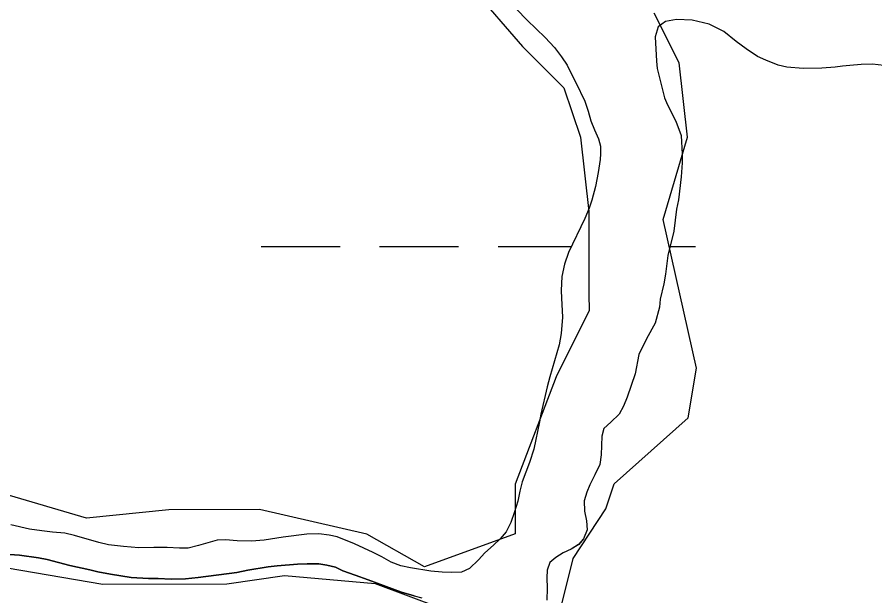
# Model space of a CAD drawing. Extents: x 3279314 to 3317160, y 734079 to 759431.
# Drawn here: x 3307816.5 to 3308164.3, y 756550 to 756784.4 of the extents above; entities that cross this region are included whole.
import ezdxf

# ---------------------------------------------------------------- set-up
doc = ezdxf.new("R2010")
doc.units = 0
for name, color, linetype in [('V-SITE-VEGE', 7, 'Continuous'), ('V-TOPO-SHOR', 7, 'Continuous'), ('V-WETL-SWMP', 7, 'Continuous')]:
    doc.layers.add(name, color=color, linetype=linetype)

msp = doc.modelspace()

# ---------------------------------------------------------------- linework, layer by layer
at = {"layer": 'V-SITE-VEGE'}
for points in [[(3308019, 756787.69), (3308023.26, 756783.23), (3308030.55, 756776.12), (3308034.34, 756772.14), (3308037.21, 756768.32), (3308039.45, 756764.96), (3308041.07, 756761.53), (3308043.08, 756757.87), (3308046.63, 756750.38), (3308048.09, 756746.33), (3308049.17, 756742.44), (3308050.55, 756738.7), (3308052.17, 756735.11), (3308053.01, 756732.08), (3308053.07, 756728.97), (3308052.93, 756726.78), (3308052.13, 756721.42), (3308051.02, 756715.82), (3308049.52, 756710.22), (3308048.5, 756706.96), (3308046.61, 756702.77), (3308040.02, 756689.02), (3308038.45, 756684.36), (3308037.34, 756679.31), (3308037.08, 756673.7), (3308037.15, 756670.59), (3308037.66, 756662.89), (3308037.09, 756656.28), (3308036.3, 756651.69), (3308032.43, 756638.71), (3308031.4, 756634.59), (3308028.79, 756623.55), (3308028.23, 756620.44), (3308025.94, 756609.4), (3308024.28, 756604.04), (3308021.29, 756596.19), (3308020.27, 756592.46), (3308019.55, 756588.34), (3308018.13, 756583.99), (3308016.64, 756579.72), (3308014.76, 756575.91), (3308012.41, 756573.04), (3308009.68, 756570.49), (3308006.08, 756567.39), (3308003.5, 756564.52), (3307999.91, 756561.03), (3307996.64, 756559.57), (3307992.75, 756559.43), (3307988.78, 756559.6), (3307984.27, 756560), (3307975.95, 756561.36), (3307972.06, 756562.16), (3307968.18, 756563.65)], [(3308167.83, 756764.82), (3308163.26, 756765.31), (3308158.68, 756765.17), (3308154.11, 756764.87), (3308151.11, 756764.57), (3308148.11, 756764.11), (3308142.75, 756763.66), (3308135.18, 756763.53), (3308128.55, 756764.19), (3308125.08, 756764.99), (3308120.04, 756766.9), (3308116.74, 756768.49), (3308112.02, 756771.51), (3308108.09, 756774.52), (3308103.05, 756778.64), (3308097.07, 756781.5), (3308090.14, 756783.11), (3308083.83, 756783.45), (3308079.41, 756782.68), (3308076.4, 756780.48), (3308075.13, 756776.39), (3308075.72, 756766.6), (3308076.02, 756763.6), (3308078.97, 756751.76), (3308080.22, 756748.92), (3308083.51, 756742.28), (3308085.69, 756736.43), (3308086.14, 756728.86), (3308086.12, 756725.39), (3308085.79, 756719.71), (3308084.65, 756710.41), (3308083.84, 756706.63), (3308082.7, 756697.64), (3308080.3, 756687.87), (3308079.32, 756680.3), (3308078.67, 756676.36), (3308077.23, 756670.21), (3308076.9, 756666.9), (3308075.22, 756660.49), (3308071.63, 756654.03), (3308068.61, 756647.8), (3308067.04, 756639.87), (3308063.84, 756630.42), (3308062.29, 756626.78), (3308060.58, 756623.62), (3308057.25, 756620.32), (3308054.4, 756617.74), (3308053.58, 756614.67), (3308053.31, 756607.05), (3308052.73, 756603.17), (3308050.77, 756598.96), (3308048.64, 756594.93), (3308047.42, 756592.02), (3308046.43, 756588.46), (3308046.5, 756584.33), (3308047.37, 756580.44), (3308047.6, 756576.71), (3308046.13, 756573.15), (3308044.17, 756570.73), (3308041.17, 756568.96), (3308037.84, 756567.36), (3308034.92, 756565.58), (3308032.48, 756563.49), (3308031.34, 756560.34), (3308031.25, 756557.26), (3308031.39, 756553.05), (3308031.29, 756548.27)], [(3307968.18, 756563.65), (3307964.37, 756565.76), (3307960.8, 756567.57), (3307953.27, 756571.1), (3307946.28, 756573.85), (3307943.09, 756574.64), (3307938.89, 756575.05), (3307933.99, 756574.99), (3307924.41, 756573.7), (3307916.71, 756572.49), (3307911.49, 756572.12), (3307905.73, 756572.3), (3307900.99, 756572.71), (3307897.56, 756572.56), (3307890.09, 756570.34), (3307885.88, 756569.34), (3307882.3, 756569.28), (3307877.4, 756569.61), (3307871.88, 756569.63), (3307865.81, 756569.5), (3307859.58, 756569.99), (3307853.52, 756570.71), (3307849.71, 756571.58), (3307839.84, 756574.5), (3307835.87, 756575.37), (3307830.9, 756575.78), (3307826.54, 756576.27), (3307821.49, 756577.06), (3307814.02, 756578.73)], [(3307811.6, 756566.85), (3307817.5, 756566.41), (3307825.17, 756565.42), (3307828.74, 756564.72), (3307837.92, 756562.35), (3307846, 756560.54), (3307849.29, 756559.7), (3307854.36, 756558.72), (3307862.73, 756557.45), (3307869.72, 756557.01), (3307873.7, 756557), (3307878.91, 756556.7), (3307884.81, 756556.95), (3307889.88, 756557.48), (3307905.53, 756559.48), (3307910.06, 756560.42), (3307918.3, 756561.76), (3307922, 756562.16), (3307930.23, 756562.81), (3307934.08, 756562.93), (3307938.88, 756562.91), (3307942.03, 756562.49), (3307945.59, 756561.65), (3307948.6, 756560.13), (3307953.54, 756558.33), (3307958.88, 756556.53), (3307972.3, 756551.53), (3307977.51, 756550), (3307980.66, 756549.17)]]:
    msp.add_lwpolyline(points, dxfattribs=at)
at = {"layer": 'V-TOPO-SHOR'}
for points in [[(3307742.99, 757119.6), (3307756.4, 757106.26), (3307796.6, 757072.91), (3307833.44, 757052.93), (3307856.91, 757026.23), (3307863.65, 757002.84), (3307887.12, 756976.14), (3307907.31, 756922.68), (3307930.81, 756885.95), (3307944.27, 756852.54), (3307967.73, 756829.19), (3308001.25, 756795.83), (3308021.37, 756772.46), (3308038.13, 756755.78), (3308044.87, 756735.73), (3308048.28, 756705.64), (3308048.36, 756672.2), (3308048.37, 756665.51), (3308035.06, 756638.73), (3308018.44, 756595.22), (3308018.49, 756575.15)], [(3308035.7, 756367.85), (3308045.68, 756387.94), (3308045.64, 756408.01), (3308032.2, 756434.73), (3308025.44, 756464.81), (3308028.73, 756488.23), (3308032.01, 756514.99), (3308031.98, 756525.02), (3308041.92, 756565.17), (3308055.25, 756585.27), (3308058.57, 756595.31), (3308088.61, 756622.14), (3308091.9, 756642.21), (3308085.14, 756672.29), (3308078.39, 756702.37), (3308088.34, 756735.84), (3308084.92, 756765.93), (3308074.84, 756785.97)], [(3308018.49, 756575.15), (3307981.74, 756561.69), (3307958.3, 756575.01), (3307914.8, 756584.94), (3307878.01, 756584.85), (3307844.58, 756581.43), (3307811.11, 756591.38)], [(3307774.38, 756567.89), (3307851.33, 756554.69), (3307901.49, 756554.81), (3307924.89, 756558.21), (3307961.69, 756554.95), (3307988.46, 756544.98), (3307998.54, 756528.29), (3307998.56, 756518.25), (3307995.24, 756508.21), (3307981.89, 756494.81), (3307981.92, 756481.43), (3307985.32, 756461.37), (3307995.38, 756448.02), (3308005.44, 756434.67), (3307992.12, 756411.23), (3307962.11, 756374.37)]]:
    msp.add_lwpolyline(points, dxfattribs=at)
at = {"layer": 'V-WETL-SWMP'}
for p, q in [((3308079.41, 756782.68), (3308076.4, 756780.48)), ((3308079.41, 756782.68), (3308076.4, 756780.48)), ((3308083.83, 756783.45), (3308079.41, 756782.68)), ((3308083.83, 756783.45), (3308079.41, 756782.68)), ((3308090.14, 756783.11), (3308083.83, 756783.45)), ((3308090.14, 756783.11), (3308083.83, 756783.45)), ((3308097.07, 756781.5), (3308090.14, 756783.11)), ((3308097.07, 756781.5), (3308090.14, 756783.11)), ((3308076.4, 756780.48), (3308075.13, 756776.38)), ((3308076.4, 756780.48), (3308075.13, 756776.38)), ((3308103.06, 756778.64), (3308097.07, 756781.5)), ((3308103.06, 756778.64), (3308097.07, 756781.5)), ((3308075.13, 756776.38), (3308075.72, 756766.6)), ((3308075.13, 756776.38), (3308075.72, 756766.6)), ((3308108.09, 756774.52), (3308103.06, 756778.64)), ((3308108.09, 756774.52), (3308103.06, 756778.64)), ((3308112.02, 756771.51), (3308108.09, 756774.52)), ((3308112.02, 756771.51), (3308108.09, 756774.52)), ((3308116.74, 756768.49), (3308112.02, 756771.51)), ((3308116.74, 756768.49), (3308112.02, 756771.51)), ((3308075.72, 756766.6), (3308076.02, 756763.6)), ((3308075.72, 756766.6), (3308076.02, 756763.6)), ((3308120.05, 756766.9), (3308116.74, 756768.49)), ((3308120.05, 756766.9), (3308116.74, 756768.49)), ((3308125.09, 756764.99), (3308120.05, 756766.9)), ((3308125.09, 756764.99), (3308120.05, 756766.9)), ((3308158.69, 756765.17), (3308154.11, 756764.87)), ((3308158.69, 756765.17), (3308154.11, 756764.87)), ((3308163.26, 756765.31), (3308158.69, 756765.17)), ((3308163.26, 756765.31), (3308158.69, 756765.17)), ((3308167.83, 756764.82), (3308163.26, 756765.31)), ((3308167.83, 756764.82), (3308163.26, 756765.31)), ((3308076.02, 756763.6), (3308078.97, 756751.76)), ((3308076.02, 756763.6), (3308078.97, 756751.76)), ((3308128.55, 756764.18), (3308125.09, 756764.99)), ((3308128.55, 756764.18), (3308125.09, 756764.99)), ((3308135.18, 756763.53), (3308128.55, 756764.18)), ((3308135.18, 756763.53), (3308128.55, 756764.18)), ((3308142.75, 756763.66), (3308135.18, 756763.53)), ((3308142.75, 756763.66), (3308135.18, 756763.53)), ((3308148.11, 756764.11), (3308142.75, 756763.66)), ((3308148.11, 756764.11), (3308142.75, 756763.66)), ((3308151.11, 756764.57), (3308148.11, 756764.11)), ((3308151.11, 756764.57), (3308148.11, 756764.11)), ((3308154.11, 756764.87), (3308151.11, 756764.57)), ((3308154.11, 756764.87), (3308151.11, 756764.57)), ((3308078.97, 756751.76), (3308080.22, 756748.92)), ((3308078.97, 756751.76), (3308080.22, 756748.92)), ((3308080.22, 756748.92), (3308083.51, 756742.28)), ((3308080.22, 756748.92), (3308083.51, 756742.28)), ((3308083.51, 756742.28), (3308085.7, 756736.43)), ((3308083.51, 756742.28), (3308085.7, 756736.43)), ((3308085.7, 756736.43), (3308086.14, 756728.86)), ((3308085.7, 756736.43), (3308086.14, 756728.86)), ((3308086.14, 756728.86), (3308086.12, 756725.39)), ((3308086.14, 756728.86), (3308086.12, 756725.39)), ((3308086.12, 756725.39), (3308085.79, 756719.71)), ((3308086.12, 756725.39), (3308085.79, 756719.71)), ((3308085.79, 756719.71), (3308084.65, 756710.41)), ((3308085.79, 756719.71), (3308084.65, 756710.41)), ((3308084.65, 756710.41), (3308083.84, 756706.63)), ((3308084.65, 756710.41), (3308083.84, 756706.63)), ((3308083.84, 756706.63), (3308082.7, 756697.64)), ((3308083.84, 756706.63), (3308082.7, 756697.64)), ((3308082.7, 756697.64), (3308080.3, 756687.87)), ((3308082.7, 756697.64), (3308080.3, 756687.87)), ((3307915.48, 756691.44), (3307947.48, 756691.45)), ((3307963.48, 756691.46), (3307995.48, 756691.48)), ((3308011.48, 756691.48), (3308041.21, 756691.5)), ((3308081.2, 756691.52), (3308091.48, 756691.52)), ((3308080.3, 756687.87), (3308079.32, 756680.3)), ((3308080.3, 756687.87), (3308079.32, 756680.3)), ((3308079.32, 756680.3), (3308078.67, 756676.36)), ((3308079.32, 756680.3), (3308078.67, 756676.36)), ((3308078.67, 756676.36), (3308077.23, 756670.21)), ((3308078.67, 756676.36), (3308077.23, 756670.21)), ((3308077.23, 756670.21), (3308076.9, 756666.9)), ((3308077.23, 756670.21), (3308076.9, 756666.9)), ((3308076.9, 756666.9), (3308075.22, 756660.49)), ((3308076.9, 756666.9), (3308075.22, 756660.49)), ((3308075.22, 756660.49), (3308071.63, 756654.03)), ((3308075.22, 756660.49), (3308071.63, 756654.03)), ((3308071.63, 756654.03), (3308068.61, 756647.8)), ((3308071.63, 756654.03), (3308068.61, 756647.8)), ((3308068.61, 756647.8), (3308067.04, 756639.88)), ((3308068.61, 756647.8), (3308067.04, 756639.88)), ((3308067.04, 756639.88), (3308063.85, 756630.41)), ((3308067.04, 756639.88), (3308063.85, 756630.41)), ((3308063.85, 756630.41), (3308062.29, 756626.78)), ((3308063.85, 756630.41), (3308062.29, 756626.78)), ((3308062.29, 756626.78), (3308060.58, 756623.62)), ((3308062.29, 756626.78), (3308060.58, 756623.62)), ((3308060.58, 756623.62), (3308057.25, 756620.32)), ((3308060.58, 756623.62), (3308057.25, 756620.32)), ((3308057.25, 756620.32), (3308054.4, 756617.74)), ((3308057.25, 756620.32), (3308054.4, 756617.74)), ((3308054.4, 756617.74), (3308053.58, 756614.66)), ((3308054.4, 756617.74), (3308053.58, 756614.66)), ((3308053.58, 756614.66), (3308053.31, 756607.05)), ((3308053.58, 756614.66), (3308053.31, 756607.05)), ((3308053.31, 756607.05), (3308052.73, 756603.17)), ((3308053.31, 756607.05), (3308052.73, 756603.17)), ((3308052.73, 756603.17), (3308050.77, 756598.97)), ((3308052.73, 756603.17), (3308050.77, 756598.97)), ((3308050.77, 756598.97), (3308048.64, 756594.93)), ((3308050.77, 756598.97), (3308048.64, 756594.93)), ((3308048.64, 756594.93), (3308047.42, 756592.02)), ((3308048.64, 756594.93), (3308047.42, 756592.02)), ((3308047.42, 756592.02), (3308046.43, 756588.46)), ((3308047.42, 756592.02), (3308046.43, 756588.46)), ((3308046.43, 756588.46), (3308046.5, 756584.33)), ((3308046.43, 756588.46), (3308046.5, 756584.33)), ((3308046.5, 756584.33), (3308047.37, 756580.44)), ((3308046.5, 756584.33), (3308047.37, 756580.44)), ((3308047.37, 756580.44), (3308047.6, 756576.71)), ((3308047.37, 756580.44), (3308047.6, 756576.71)), ((3308047.6, 756576.71), (3308046.13, 756573.15)), ((3308047.6, 756576.71), (3308046.13, 756573.15)), ((3308044.18, 756570.73), (3308041.17, 756568.96)), ((3308044.18, 756570.73), (3308041.17, 756568.96)), ((3308046.13, 756573.15), (3308044.18, 756570.73)), ((3308046.13, 756573.15), (3308044.18, 756570.73)), ((3308037.85, 756567.36), (3308034.92, 756565.59)), ((3308037.85, 756567.36), (3308034.92, 756565.59)), ((3308041.17, 756568.96), (3308037.85, 756567.36)), ((3308041.17, 756568.96), (3308037.85, 756567.36)), ((3307817.5, 756566.41), (3307811.6, 756566.84)), ((3307817.5, 756566.41), (3307811.6, 756566.84)), ((3307825.17, 756565.42), (3307817.5, 756566.41)), ((3307825.17, 756565.42), (3307817.5, 756566.41)), ((3307828.74, 756564.72), (3307825.17, 756565.42)), ((3307828.74, 756564.72), (3307825.17, 756565.42)), ((3307837.92, 756562.35), (3307828.74, 756564.72)), ((3307837.92, 756562.35), (3307828.74, 756564.72)), ((3308032.49, 756563.49), (3308031.34, 756560.34)), ((3308032.49, 756563.49), (3308031.34, 756560.34)), ((3308034.92, 756565.59), (3308032.49, 756563.49)), ((3308034.92, 756565.59), (3308032.49, 756563.49)), ((3307846.01, 756560.54), (3307837.92, 756562.35)), ((3307846.01, 756560.54), (3307837.92, 756562.35)), ((3307849.29, 756559.7), (3307846.01, 756560.54)), ((3307849.29, 756559.7), (3307846.01, 756560.54)), ((3307910.06, 756560.42), (3307905.53, 756559.48)), ((3307910.06, 756560.42), (3307905.53, 756559.48)), ((3307918.3, 756561.76), (3307910.06, 756560.42)), ((3307918.3, 756561.76), (3307910.06, 756560.42)), ((3307922, 756562.16), (3307918.3, 756561.76)), ((3307922, 756562.16), (3307918.3, 756561.76)), ((3307930.24, 756562.81), (3307922, 756562.16)), ((3307930.24, 756562.81), (3307922, 756562.16)), ((3307934.08, 756562.93), (3307930.24, 756562.81)), ((3307934.08, 756562.93), (3307930.24, 756562.81)), ((3307938.88, 756562.91), (3307934.08, 756562.93)), ((3307938.88, 756562.91), (3307934.08, 756562.93)), ((3307942.03, 756562.49), (3307938.88, 756562.91)), ((3307942.03, 756562.49), (3307938.88, 756562.91)), ((3307945.59, 756561.65), (3307942.03, 756562.49)), ((3307945.59, 756561.65), (3307942.03, 756562.49)), ((3307948.61, 756560.13), (3307945.59, 756561.65)), ((3307948.61, 756560.13), (3307945.59, 756561.65)), ((3307953.54, 756558.33), (3307948.61, 756560.13)), ((3307953.54, 756558.33), (3307948.61, 756560.13)), ((3308031.34, 756560.34), (3308031.25, 756557.26)), ((3308031.34, 756560.34), (3308031.25, 756557.26)), ((3307854.37, 756558.72), (3307849.29, 756559.7)), ((3307854.37, 756558.72), (3307849.29, 756559.7)), ((3307862.73, 756557.45), (3307854.37, 756558.72)), ((3307862.73, 756557.45), (3307854.37, 756558.72)), ((3307869.72, 756557.01), (3307862.73, 756557.45)), ((3307869.72, 756557.01), (3307862.73, 756557.45)), ((3307873.7, 756557), (3307869.72, 756557.01)), ((3307873.7, 756557), (3307869.72, 756557.01)), ((3307878.91, 756556.7), (3307873.7, 756557)), ((3307878.91, 756556.7), (3307873.7, 756557)), ((3307884.81, 756556.95), (3307878.91, 756556.7)), ((3307884.81, 756556.95), (3307878.91, 756556.7)), ((3307889.89, 756557.48), (3307884.81, 756556.95)), ((3307889.89, 756557.48), (3307884.81, 756556.95)), ((3307905.53, 756559.48), (3307889.89, 756557.48)), ((3307905.53, 756559.48), (3307889.89, 756557.48)), ((3307958.88, 756556.52), (3307953.54, 756558.33)), ((3307958.88, 756556.52), (3307953.54, 756558.33)), ((3307972.3, 756551.53), (3307958.88, 756556.52)), ((3307972.3, 756551.53), (3307958.88, 756556.52)), ((3308031.25, 756557.26), (3308031.39, 756553.05)), ((3308031.25, 756557.26), (3308031.39, 756553.05)), ((3308031.39, 756553.05), (3308031.29, 756548.27)), ((3308031.39, 756553.05), (3308031.29, 756548.27)), ((3307977.51, 756550), (3307972.3, 756551.53)), ((3307977.51, 756550), (3307972.3, 756551.53))]:
    msp.add_line(p, q, dxfattribs=at)
for points in [[(3308019, 756787.69), (3308023.26, 756783.23), (3308030.55, 756776.12), (3308034.34, 756772.14), (3308037.21, 756768.32), (3308039.45, 756764.96), (3308041.07, 756761.53), (3308043.08, 756757.87), (3308046.63, 756750.39)], [(3308019, 756787.69), (3308023.26, 756783.23), (3308030.55, 756776.12), (3308034.34, 756772.14), (3308037.21, 756768.32), (3308039.45, 756764.96), (3308041.07, 756761.53), (3308043.08, 756757.87), (3308046.63, 756750.39)], [(3308046.63, 756750.39), (3308048.09, 756746.33), (3308049.17, 756742.44), (3308050.55, 756738.7), (3308052.17, 756735.11), (3308053.01, 756732.08), (3308053.07, 756728.97), (3308052.93, 756726.78), (3308052.13, 756721.42), (3308051.02, 756715.82), (3308049.52, 756710.22), (3308048.5, 756706.96), (3308046.61, 756702.77), (3308040.02, 756689.02), (3308038.45, 756684.36), (3308037.34, 756679.31), (3308037.08, 756673.7), (3308037.15, 756670.59), (3308037.66, 756662.89), (3308037.09, 756656.28), (3308036.29, 756651.69), (3308032.43, 756638.71), (3308031.4, 756634.59), (3308028.79, 756623.55), (3308028.23, 756620.44), (3308025.94, 756609.4), (3308024.28, 756604.04), (3308021.29, 756596.19), (3308020.27, 756592.46), (3308019.55, 756588.34), (3308018.13, 756583.99), (3308016.64, 756579.72), (3308014.75, 756575.91), (3308012.41, 756573.04), (3308009.68, 756570.49), (3308006.08, 756567.39), (3308003.5, 756564.52), (3307999.91, 756561.03), (3307996.64, 756559.57), (3307992.75, 756559.43), (3307988.78, 756559.6), (3307984.27, 756560.01), (3307975.95, 756561.36), (3307972.06, 756562.15), (3307968.18, 756563.65), (3307964.37, 756565.76), (3307960.8, 756567.57), (3307953.27, 756571.1), (3307946.28, 756573.85)], [(3308046.63, 756750.39), (3308048.09, 756746.33), (3308049.17, 756742.44), (3308050.55, 756738.7), (3308052.17, 756735.11), (3308053.01, 756732.08), (3308053.07, 756728.97), (3308052.93, 756726.78), (3308052.13, 756721.42), (3308051.02, 756715.82), (3308049.52, 756710.22), (3308048.5, 756706.96), (3308046.61, 756702.77), (3308040.02, 756689.02), (3308038.45, 756684.36), (3308037.34, 756679.31), (3308037.08, 756673.7), (3308037.15, 756670.59), (3308037.66, 756662.89), (3308037.09, 756656.28), (3308036.29, 756651.69), (3308032.43, 756638.71), (3308031.4, 756634.59), (3308028.79, 756623.55), (3308028.23, 756620.44), (3308025.94, 756609.4), (3308024.28, 756604.04), (3308021.29, 756596.19), (3308020.27, 756592.46), (3308019.55, 756588.34), (3308018.13, 756583.99), (3308016.64, 756579.72), (3308014.75, 756575.91), (3308012.41, 756573.04), (3308009.68, 756570.49), (3308006.08, 756567.39), (3308003.5, 756564.52), (3307999.91, 756561.03), (3307996.64, 756559.57), (3307992.75, 756559.43), (3307988.78, 756559.6), (3307984.27, 756560.01), (3307975.95, 756561.36), (3307972.06, 756562.15), (3307968.18, 756563.65), (3307964.37, 756565.76), (3307960.8, 756567.57), (3307953.27, 756571.1), (3307946.28, 756573.85)], [(3307946.28, 756573.85), (3307943.09, 756574.64), (3307938.89, 756575.05), (3307933.99, 756574.99), (3307924.41, 756573.7), (3307916.71, 756572.49), (3307911.49, 756572.12), (3307905.73, 756572.3), (3307900.99, 756572.7), (3307897.56, 756572.56), (3307890.09, 756570.34), (3307885.88, 756569.34), (3307882.3, 756569.28), (3307877.4, 756569.61), (3307871.88, 756569.63), (3307865.81, 756569.5), (3307859.58, 756569.99), (3307853.52, 756570.71), (3307849.71, 756571.58), (3307839.84, 756574.5), (3307835.88, 756575.37), (3307830.9, 756575.78), (3307826.54, 756576.27), (3307821.49, 756577.06), (3307814.02, 756578.73)], [(3307946.28, 756573.85), (3307943.09, 756574.64), (3307938.89, 756575.05), (3307933.99, 756574.99), (3307924.41, 756573.7), (3307916.71, 756572.49), (3307911.49, 756572.12), (3307905.73, 756572.3), (3307900.99, 756572.7), (3307897.56, 756572.56), (3307890.09, 756570.34), (3307885.88, 756569.34), (3307882.3, 756569.28), (3307877.4, 756569.61), (3307871.88, 756569.63), (3307865.81, 756569.5), (3307859.58, 756569.99), (3307853.52, 756570.71), (3307849.71, 756571.58), (3307839.84, 756574.5), (3307835.88, 756575.37), (3307830.9, 756575.78), (3307826.54, 756576.27), (3307821.49, 756577.06), (3307814.02, 756578.73)]]:
    msp.add_lwpolyline(points, dxfattribs=at)

doc.saveas('drawing.dxf')
